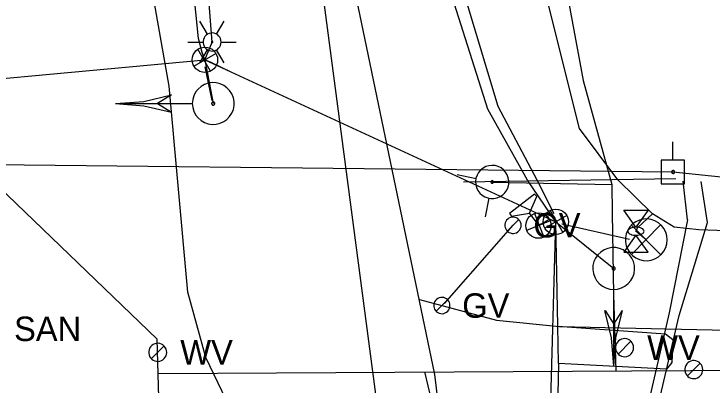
# Model space of a CAD drawing. Extents: x 596028 to 606371, y 330010 to 403088.
# Drawn here: x 605019.8 to 605129.8, y 338014.8 to 338073.3 of the extents above; entities that cross this region are included whole.
import ezdxf

# ---------------------------------------------------------------- set-up
doc = ezdxf.new("R2010")
doc.units = 0
for name, color, linetype in [('E_LTG', 7, 'Continuous'), ('E_LTG_CID', 7, 'Continuous'), ('E_SIG', 7, 'Continuous'), ('E_SIG_Conduit', 7, 'Continuous'), ('E_UTL_E_Bold', 7, 'Continuous'), ('E_UTL_E_UG', 7, 'Continuous'), ('E_UTL_EPowerPole', 7, 'Continuous'), ('E_UTL_FO_UG', 7, 'Continuous'), ('E_UTL_G', 7, 'Continuous'), ('E_UTL_G_UG', 7, 'Continuous'), ('E_UTL_Loop_UG', 7, 'Continuous'), ('E_UTL_Overhead', 7, 'Continuous'), ('E_UTL_SAN_MH', 7, 'Continuous'), ('E_UTL_SAN_UG', 7, 'Continuous'), ('E_UTL_TV_UG', 7, 'Continuous'), ('E_UTL_W', 7, 'Continuous'), ('E_UTL_W_UG', 7, 'Continuous'), ('E_UTL_WHydrant', 7, 'Continuous')]:
    doc.layers.add(name, color=color, linetype=linetype)

# ---------------------------------------------------------------- blocks, each defined once
blk = doc.blocks.new('_U321')
at = {"layer": 'E_SIG'}
for p, q in [((0, 6.1), (0, -6.1)), ((-6.09, 0.4), (6.1, 0.4))]:
    blk.add_line(p, q, dxfattribs=at)
blk.add_circle((0, 0.01), 6.1, dxfattribs=at)
blk = doc.blocks.new('_U322')
at = {"layer": 'E_SIG'}
for p, q in [((0, 6.1), (0, -6.1)), ((-6.09, 0.4), (6.1, 0.4))]:
    blk.add_line(p, q, dxfattribs=at)
blk.add_circle((0, 0.01), 6.1, dxfattribs=at)
blk = doc.blocks.new('_U310')
at = {"layer": 'E_SIG'}
for p, q in [((0, 6.1), (0, -6.1)), ((-6.09, 0.4), (6.1, 0.4))]:
    blk.add_line(p, q, dxfattribs=at)
blk.add_circle((0, 0.01), 6.1, dxfattribs=at)

msp = doc.modelspace()

# ---------------------------------------------------------------- linework, layer by layer
at = {"layer": 'E_LTG'}
for points in [[(605050.29, 338070.16), (605049.09, 338072.22)], [(605051.71, 338070.16), (605052.91, 338072.22)], [(605052.43, 338068.92), (605052.4, 338069.19), (605052.33, 338069.45), (605052.2, 338069.7), (605052.03, 338069.91), (605051.83, 338070.09), (605051.59, 338070.22), (605051.34, 338070.31), (605051.07, 338070.35), (605050.8, 338070.34), (605050.53, 338070.27), (605050.29, 338070.16), (605050.06, 338070), (605049.88, 338069.81), (605049.73, 338069.58), (605049.63, 338069.33), (605049.58, 338069.06), (605049.58, 338068.79), (605049.63, 338068.52), (605049.73, 338068.27), (605049.88, 338068.04), (605050.06, 338067.84), (605050.29, 338067.69), (605050.53, 338067.57), (605050.8, 338067.51), (605051.07, 338067.5), (605051.34, 338067.54), (605051.59, 338067.62), (605051.83, 338067.76), (605052.03, 338067.94), (605052.2, 338068.15), (605052.33, 338068.39), (605052.4, 338068.65), (605052.43, 338068.92)], [(605052.43, 338068.92), (605052.4, 338069.19), (605052.33, 338069.45), (605052.2, 338069.7), (605052.03, 338069.91), (605051.83, 338070.09), (605051.59, 338070.22), (605051.34, 338070.31), (605051.07, 338070.35), (605050.8, 338070.34), (605050.53, 338070.27), (605050.29, 338070.16), (605050.06, 338070), (605049.88, 338069.81), (605049.73, 338069.58), (605049.63, 338069.33), (605049.58, 338069.06), (605049.58, 338068.79), (605049.63, 338068.52), (605049.73, 338068.27), (605049.88, 338068.04), (605050.06, 338067.84), (605050.29, 338067.69), (605050.53, 338067.57), (605050.8, 338067.51), (605051.07, 338067.5), (605051.34, 338067.54), (605051.59, 338067.62), (605051.83, 338067.76), (605052.03, 338067.94), (605052.2, 338068.15), (605052.33, 338068.39), (605052.4, 338068.65), (605052.43, 338068.92)], [(605052.43, 338068.92), (605052.4, 338069.19), (605052.33, 338069.45), (605052.2, 338069.7), (605052.03, 338069.91), (605051.83, 338070.09), (605051.59, 338070.22), (605051.34, 338070.31), (605051.07, 338070.35), (605050.8, 338070.34), (605050.53, 338070.27), (605050.29, 338070.16), (605050.06, 338070), (605049.88, 338069.81), (605049.73, 338069.58), (605049.63, 338069.33), (605049.58, 338069.06), (605049.58, 338068.79), (605049.63, 338068.52), (605049.73, 338068.27), (605049.88, 338068.04), (605050.06, 338067.84), (605050.29, 338067.69), (605050.53, 338067.57), (605050.8, 338067.51), (605051.07, 338067.5), (605051.34, 338067.54), (605051.59, 338067.62), (605051.83, 338067.76), (605052.03, 338067.94), (605052.2, 338068.15), (605052.33, 338068.39), (605052.4, 338068.65), (605052.43, 338068.92)], [(605047.19, 338068.92), (605049.57, 338068.92)], [(605051.12, 338068.92), (605051.12, 338068.95), (605051.11, 338068.97), (605051.1, 338068.99), (605051.09, 338069.01), (605051.07, 338069.02), (605051.05, 338069.03), (605051.03, 338069.04), (605051.01, 338069.04), (605050.98, 338069.04), (605050.96, 338069.04), (605050.94, 338069.03), (605050.92, 338069.01), (605050.91, 338069), (605050.89, 338068.98), (605050.89, 338068.96), (605050.88, 338068.94), (605050.88, 338068.91), (605050.89, 338068.89), (605050.89, 338068.87), (605050.91, 338068.85), (605050.92, 338068.83), (605050.94, 338068.82), (605050.96, 338068.81), (605050.98, 338068.81), (605051.01, 338068.8), (605051.03, 338068.81), (605051.05, 338068.82), (605051.07, 338068.83), (605051.09, 338068.84), (605051.1, 338068.86), (605051.11, 338068.88), (605051.12, 338068.9), (605051.12, 338068.92)], [(605052.43, 338068.92), (605054.81, 338068.92)], [(605049.09, 338065.62), (605050.29, 338067.69)], [(605052.91, 338065.62), (605051.71, 338067.69)]]:
    msp.add_lwpolyline(points, dxfattribs=at)
at = {"layer": 'E_LTG_CID'}
for points in [[(605051, 338068.92), (605048.82, 338097.26), (605044.44, 338129.66), (605035.18, 338175.44)], [(605049.87, 338066.12), (605051, 338068.92)]]:
    msp.add_lwpolyline(points, dxfattribs=at)
at = {"layer": 'E_SIG'}
msp.add_line((605102.53, 338040.01), (605101.06, 338041.91), dxfattribs=at)
for points in [[(605047.88, 338059.21), (605047.94, 338058.59), (605048.12, 338057.99), (605048.4, 338057.43), (605048.79, 338056.94), (605049.26, 338056.53), (605049.81, 338056.21), (605050.4, 338056.01), (605051.02, 338055.92), (605051.65, 338055.95), (605052.26, 338056.1), (605052.83, 338056.36), (605053.34, 338056.72), (605053.77, 338057.17), (605054.11, 338057.7), (605054.35, 338058.28), (605054.46, 338058.9), (605054.46, 338059.53), (605054.35, 338060.14), (605054.11, 338060.73), (605053.77, 338061.25), (605053.34, 338061.71), (605052.83, 338062.07), (605052.26, 338062.33), (605051.65, 338062.48), (605051.02, 338062.51), (605050.4, 338062.42), (605049.81, 338062.22), (605049.26, 338061.9), (605048.79, 338061.49), (605048.4, 338061), (605048.12, 338060.44), (605047.94, 338059.84), (605047.88, 338059.21)], [(605035.78, 338059.21), (605040.23, 338059.56), (605044.58, 338060.59)], [(605044.58, 338060.59), (605042.38, 338059.22)], [(605035.78, 338059.22), (605047.82, 338059.22)], [(605035.78, 338059.21), (605040.23, 338058.87), (605044.58, 338057.84)], [(605042.38, 338059.22), (605044.58, 338057.84)], [(605050.93, 338059.21), (605050.93, 338059.17), (605050.94, 338059.12), (605050.97, 338059.08), (605051, 338059.04), (605051.03, 338059.01), (605051.07, 338058.98), (605051.12, 338058.97), (605051.17, 338058.96), (605051.22, 338058.96), (605051.26, 338058.98), (605051.31, 338059), (605051.34, 338059.02), (605051.38, 338059.06), (605051.4, 338059.1), (605051.42, 338059.14), (605051.43, 338059.19), (605051.43, 338059.24), (605051.42, 338059.29), (605051.4, 338059.33), (605051.38, 338059.37), (605051.34, 338059.41), (605051.31, 338059.43), (605051.26, 338059.45), (605051.22, 338059.46), (605051.17, 338059.47), (605051.12, 338059.46), (605051.07, 338059.44), (605051.03, 338059.42), (605051, 338059.39), (605050.97, 338059.35), (605050.94, 338059.31), (605050.93, 338059.26), (605050.93, 338059.21)], [(605122.78, 338037.72), (605122.72, 338038.35), (605122.54, 338038.95), (605122.26, 338039.51), (605121.87, 338040), (605121.39, 338040.41), (605120.85, 338040.73), (605120.26, 338040.93), (605119.64, 338041.02), (605119.01, 338040.99), (605118.4, 338040.84), (605117.83, 338040.58), (605117.32, 338040.22), (605116.89, 338039.76), (605116.55, 338039.24), (605116.31, 338038.65), (605116.19, 338038.04), (605116.19, 338037.41), (605116.31, 338036.79), (605116.55, 338036.21), (605116.89, 338035.68), (605117.32, 338035.23), (605117.83, 338034.87), (605118.4, 338034.61), (605119.01, 338034.46), (605119.64, 338034.43), (605120.26, 338034.52), (605120.85, 338034.72), (605121.39, 338035.04), (605121.87, 338035.45), (605122.26, 338035.94), (605122.54, 338036.5), (605122.72, 338037.1), (605122.78, 338037.72)], [(605121.74, 338040.06), (605117.13, 338035.4)], [(605117.13, 338040.01), (605121.78, 338035.36)], [(605114.34, 338029.9), (605114.96, 338029.96), (605115.57, 338030.14), (605116.12, 338030.43), (605116.62, 338030.81), (605117.03, 338031.29), (605117.34, 338031.83), (605117.55, 338032.43), (605117.64, 338033.05), (605117.61, 338033.67), (605117.46, 338034.28), (605117.2, 338034.85), (605116.83, 338035.36), (605116.38, 338035.8), (605115.85, 338036.14), (605115.27, 338036.37), (605114.65, 338036.49), (605114.03, 338036.49), (605113.41, 338036.37), (605112.83, 338036.14), (605112.3, 338035.8), (605111.85, 338035.36), (605111.48, 338034.85), (605111.22, 338034.28), (605111.07, 338033.67), (605111.04, 338033.05), (605111.13, 338032.43), (605111.34, 338031.83), (605111.65, 338031.29), (605112.06, 338030.81), (605112.56, 338030.43), (605113.11, 338030.14), (605113.71, 338029.96), (605114.34, 338029.9)], [(605114.34, 338032.95), (605114.39, 338032.96), (605114.43, 338032.97), (605114.48, 338032.99), (605114.51, 338033.02), (605114.54, 338033.06), (605114.57, 338033.1), (605114.58, 338033.14), (605114.59, 338033.19), (605114.59, 338033.24), (605114.58, 338033.29), (605114.56, 338033.33), (605114.53, 338033.37), (605114.5, 338033.4), (605114.45, 338033.43), (605114.41, 338033.45), (605114.36, 338033.45), (605114.32, 338033.45), (605114.27, 338033.45), (605114.22, 338033.43), (605114.18, 338033.4), (605114.15, 338033.37), (605114.12, 338033.33), (605114.1, 338033.29), (605114.09, 338033.24), (605114.09, 338033.19), (605114.09, 338033.14), (605114.11, 338033.1), (605114.13, 338033.06), (605114.17, 338033.02), (605114.2, 338032.99), (605114.25, 338032.97), (605114.29, 338032.96), (605114.34, 338032.95)], [(605114.34, 338017.8), (605114.34, 338029.84)], [(605114.34, 338017.8), (605113.99, 338022.26), (605112.96, 338026.6)], [(605112.97, 338026.6), (605114.34, 338024.4)], [(605114.34, 338017.8), (605114.69, 338022.26), (605115.71, 338026.6)], [(605114.34, 338024.4), (605115.72, 338026.6)]]:
    msp.add_lwpolyline(points, dxfattribs=at)
msp.add_lwpolyline([(605102.19, 338044.53), (605101.87, 338044.94), (605097.92, 338041.87), (605098.24, 338041.46), (605101.06, 338041.91)], close=True, dxfattribs=at)
at = {"layer": 'E_SIG_Conduit'}
for points in [[(605049.87, 338066.12), (605049.43, 338067.28), (605048.84, 338069.45), (605047.99, 338077.82), (605044.16, 338106.9), (605044.15, 338107.5)], [(604986.64, 338059.22), (604991.82, 338060.74), (605049.87, 338066.12), (605105.21, 338040.56)], [(605054.12, 338064.11), (605050.87, 338065.67), (605049.87, 338066.12)], [(605049.87, 338066.12), (605051.18, 338059.21)], [(605049.87, 338065), (605050.97, 338059.72)], [(605105.21, 338040.56), (605104.15, 338040.93), (605102.47, 338039.96)], [(605103.44, 337976.83), (605105.21, 338040.56)]]:
    msp.add_lwpolyline(points, dxfattribs=at)
at = {"layer": 'E_UTL_E_Bold'}
for points in [[(605115.94, 338042.38), (605119.76, 338042.38)], [(605117.85, 338039.72), (605115.94, 338042.38)], [(605119.76, 338042.38), (605117.85, 338039.72)], [(605119.12, 338039.08), (605119.1, 338039.2), (605119.03, 338039.32), (605118.92, 338039.43), (605118.77, 338039.52), (605118.59, 338039.6), (605118.38, 338039.66), (605118.15, 338039.7), (605117.91, 338039.72), (605117.67, 338039.71), (605117.43, 338039.68), (605117.21, 338039.63), (605117.02, 338039.56), (605116.85, 338039.48), (605116.72, 338039.37), (605116.63, 338039.26), (605116.59, 338039.14), (605116.59, 338039.02), (605116.63, 338038.9), (605116.72, 338038.79), (605116.85, 338038.69), (605117.02, 338038.6), (605117.21, 338038.53), (605117.43, 338038.48), (605117.67, 338038.46), (605117.91, 338038.45), (605118.15, 338038.47), (605118.38, 338038.51), (605118.59, 338038.57), (605118.77, 338038.65), (605118.92, 338038.74), (605119.03, 338038.85), (605119.1, 338038.96), (605119.12, 338039.08)], [(605117.85, 338038.45), (605115.94, 338035.78)], [(605119.76, 338035.78), (605117.85, 338038.45)], [(605115.94, 338035.78), (605119.76, 338035.78)]]:
    msp.add_lwpolyline(points, dxfattribs=at)
at = {"layer": 'E_UTL_E_UG'}
for points in [[(605213.1, 338038.79), (605193.26, 338037.99), (605160.59, 338038.08), (605127.76, 338039.3), (605123.89, 338039.74), (605120.48, 338041.84), (605114.99, 338047.19), (605108.92, 338055.3), (605099.44, 338093.33), (605096.13, 338115.73), (605086.65, 338141.8)], [(605061.54, 337888.91), (605059.04, 337917.06), (605057.57, 337942.06), (605056.67, 337966.94), (605055.22, 337996.91), (605055.37, 338007.21), (605054.55, 338009.74), (605050.03, 338019.17), (605047.17, 338029.49), (605044.23, 338061.96), (605036.53, 338105.43), (605031.55, 338127.51)], [(605105.21, 338040.56), (605100.75, 338047.14), (605094.5, 338058.34), (605088.14, 338078.4), (605082.12, 338099.1)], [(605090.63, 338046.89), (605124.15, 338047.38)], [(605119.48, 338037.72), (605117.85, 338039.08), (605118.15, 338039.68), (605120.48, 338041.84)], [(605105.21, 338040.56), (605114.34, 338033.2)], [(605106.18, 338040.24), (605116.81, 338037.82)]]:
    msp.add_lwpolyline(points, dxfattribs=at)
at = {"layer": 'E_UTL_EPowerPole'}
for points in [[(605123.69, 338050.26), (605123.69, 338053.17)], [(605125.53, 338050.26), (605121.85, 338050.26)], [(605121.85, 338050.26), (605121.85, 338046.57)], [(605125.53, 338046.57), (605125.53, 338050.26)], [(605123.96, 338048.42), (605123.95, 338048.46), (605123.94, 338048.51), (605123.92, 338048.55), (605123.89, 338048.58), (605123.86, 338048.61), (605123.82, 338048.63), (605123.78, 338048.65), (605123.73, 338048.65), (605123.69, 338048.65), (605123.64, 338048.64), (605123.6, 338048.62), (605123.56, 338048.6), (605123.53, 338048.56), (605123.51, 338048.53), (605123.49, 338048.48), (605123.48, 338048.44), (605123.48, 338048.39), (605123.49, 338048.35), (605123.51, 338048.31), (605123.53, 338048.27), (605123.56, 338048.24), (605123.6, 338048.21), (605123.64, 338048.19), (605123.69, 338048.18), (605123.73, 338048.18), (605123.78, 338048.19), (605123.82, 338048.2), (605123.86, 338048.22), (605123.89, 338048.25), (605123.92, 338048.29), (605123.94, 338048.33), (605123.95, 338048.37), (605123.96, 338048.42)], [(605121.85, 338046.57), (605125.53, 338046.57)]]:
    msp.add_lwpolyline(points, dxfattribs=at)
at = {"layer": 'E_UTL_FO_UG'}
msp.add_lwpolyline([(605104.97, 338041.81), (605102.26, 338047.12), (605096.12, 338058.75), (605091.05, 338075.5), (605085.86, 338096.48), (605078.31, 338138.32), (605071.34, 338178.54)], dxfattribs=at)
at = {"layer": 'E_UTL_G'}
for points in [[(605099.74, 338040.01), (605099.72, 338040.26), (605099.65, 338040.49), (605099.54, 338040.71), (605099.39, 338040.9), (605099.2, 338041.06), (605098.99, 338041.18), (605098.76, 338041.26), (605098.52, 338041.3), (605098.28, 338041.28), (605098.04, 338041.23), (605097.82, 338041.13), (605097.62, 338040.98), (605097.45, 338040.81), (605097.32, 338040.6), (605097.23, 338040.38), (605097.18, 338040.14), (605097.18, 338039.89), (605097.23, 338039.65), (605097.32, 338039.43), (605097.45, 338039.22), (605097.62, 338039.04), (605097.82, 338038.9), (605098.04, 338038.8), (605098.28, 338038.74), (605098.52, 338038.73), (605098.76, 338038.77), (605098.99, 338038.85), (605099.2, 338038.97), (605099.39, 338039.13), (605099.54, 338039.32), (605099.65, 338039.54), (605099.72, 338039.77), (605099.74, 338040.01)], [(605097.55, 338039.11), (605099.37, 338040.92)], [(605088.52, 338027.35), (605088.5, 338027.6), (605088.43, 338027.83), (605088.32, 338028.05), (605088.17, 338028.24), (605087.98, 338028.4), (605087.77, 338028.52), (605087.54, 338028.6), (605087.3, 338028.64), (605087.06, 338028.62), (605086.82, 338028.57), (605086.6, 338028.47), (605086.4, 338028.32), (605086.23, 338028.15), (605086.1, 338027.94), (605086.01, 338027.72), (605085.96, 338027.48), (605085.96, 338027.23), (605086.01, 338026.99), (605086.1, 338026.77), (605086.23, 338026.56), (605086.4, 338026.38), (605086.6, 338026.24), (605086.82, 338026.14), (605087.06, 338026.08), (605087.3, 338026.07), (605087.54, 338026.11), (605087.77, 338026.19), (605087.98, 338026.31), (605088.17, 338026.47), (605088.32, 338026.66), (605088.43, 338026.88), (605088.5, 338027.11), (605088.52, 338027.35)], [(605086.33, 338026.45), (605088.15, 338028.26)]]:
    msp.add_lwpolyline(points, dxfattribs=at)
at = {"layer": 'E_UTL_G_UG'}
for points in [[(605086.15, 338016.47), (605063.85, 338123.62)], [(605087.65, 338027.67), (605098.46, 338040.01)], [(605083.69, 338028.31), (605095.84, 338025.04), (605105.78, 338024.04), (605137.08, 338023.35), (605163.59, 338023.06), (605199.57, 338022.47), (605219.34, 338022.34), (605251.3, 338021.16), (605273.24, 338020.67), (605273.13, 338018.63), (605271.95, 338001.54), (605271.48, 337975.45), (605263.55, 337975.89), (605249.57, 337976.22), (605249.24, 337976.39), (605249.26, 337972.53)], [(605094.31, 337912.06), (605093.27, 337929.44), (605091.82, 337965.53), (605088.93, 337993.67), (605086.15, 338016.47)]]:
    msp.add_lwpolyline(points, dxfattribs=at)
at = {"layer": 'E_UTL_Loop_UG'}
msp.add_line((605105.64, 338018.24), (605105.53, 338013.45), dxfattribs=at)
msp.add_lwpolyline([(605105.53, 338024.12), (605105.21, 338040.56)], dxfattribs=at)
msp.add_lwpolyline([(605105.53, 338024.12), (605122.53, 338022.9), (605123.65, 338021.99), (605123.53, 338018.36), (605122.64, 338017.3), (605105.64, 338018.24)], close=True, dxfattribs=at)
at = {"layer": 'E_UTL_Overhead'}
msp.add_lwpolyline([(604103.64, 338065.21), (604129.71, 338064.26), (604269.62, 338062.62), (604344.53, 338119.28), (604560.83, 338082.73), (604641.4, 338068.29), (604696.28, 338059.45), (604715.56, 338054.88), (604786.57, 338054.03), (604829.08, 338053.72), (604872.92, 338052.19), (604977.47, 338050.01), (605123.72, 338048.42), (605215.39, 338038.9)], dxfattribs=at)
at = {"layer": 'E_UTL_SAN_UG'}
msp.add_line((605080.42, 337985.92), (605067.64, 338083.08), dxfattribs=at)
at = {"layer": 'E_UTL_TV_UG'}
for points in [[(605108.19, 337942.8), (605108.43, 337954.92), (605110.98, 337973.85), (605116.8, 337998.64), (605123.14, 338026.19), (605126.02, 338040.87), (605126, 338040.9), (605125.28, 338046.95)], [(605110.21, 337942.94), (605110.1, 337955.25), (605112.87, 337973.35), (605118.22, 337998.07), (605124.68, 338025.8), (605129.14, 338040.47), (605128.12, 338046.92)]]:
    msp.add_lwpolyline(points, dxfattribs=at)
at = {"layer": 'E_UTL_W'}
for points in [[(605043.85, 338019.97), (605043.82, 338020.24), (605043.74, 338020.5), (605043.62, 338020.75), (605043.45, 338020.96), (605043.25, 338021.14), (605043.01, 338021.27), (605042.76, 338021.36), (605042.49, 338021.4), (605042.22, 338021.39), (605041.95, 338021.32), (605041.71, 338021.21), (605041.49, 338021.05), (605041.3, 338020.86), (605041.15, 338020.63), (605041.05, 338020.38), (605041, 338020.11), (605041, 338019.84), (605041.05, 338019.57), (605041.15, 338019.32), (605041.3, 338019.09), (605041.49, 338018.9), (605041.71, 338018.74), (605041.95, 338018.63), (605042.22, 338018.56), (605042.49, 338018.55), (605042.76, 338018.59), (605043.01, 338018.68), (605043.25, 338018.81), (605043.45, 338018.99), (605043.62, 338019.2), (605043.74, 338019.44), (605043.82, 338019.7), (605043.85, 338019.97)], [(605117.48, 338020.71), (605117.45, 338020.98), (605117.38, 338021.24), (605117.25, 338021.48), (605117.09, 338021.7), (605116.88, 338021.87), (605116.65, 338022.01), (605116.39, 338022.1), (605116.12, 338022.14), (605115.85, 338022.12), (605115.59, 338022.06), (605115.34, 338021.95), (605115.12, 338021.79), (605114.93, 338021.59), (605114.79, 338021.36), (605114.69, 338021.11), (605114.63, 338020.85), (605114.63, 338020.58), (605114.69, 338020.31), (605114.79, 338020.06), (605114.93, 338019.83), (605115.12, 338019.63), (605115.34, 338019.48), (605115.59, 338019.36), (605115.85, 338019.3), (605116.12, 338019.29), (605116.39, 338019.33), (605116.65, 338019.41), (605116.88, 338019.55), (605117.09, 338019.73), (605117.25, 338019.94), (605117.38, 338020.18), (605117.45, 338020.44), (605117.48, 338020.71)], [(605115.05, 338019.7), (605117.06, 338021.72)], [(605041.41, 338018.97), (605043.43, 338020.98)], [(605128.4, 338017.26), (605128.37, 338017.53), (605128.29, 338017.79), (605128.17, 338018.03), (605128, 338018.24), (605127.8, 338018.42), (605127.56, 338018.55), (605127.31, 338018.64), (605127.04, 338018.68), (605126.77, 338018.67), (605126.5, 338018.6), (605126.26, 338018.49), (605126.04, 338018.33), (605125.85, 338018.14), (605125.7, 338017.91), (605125.6, 338017.66), (605125.55, 338017.39), (605125.55, 338017.12), (605125.6, 338016.85), (605125.7, 338016.6), (605125.85, 338016.37), (605126.04, 338016.18), (605126.26, 338016.02), (605126.5, 338015.91), (605126.77, 338015.84), (605127.04, 338015.83), (605127.31, 338015.87), (605127.56, 338015.96), (605127.8, 338016.09), (605128, 338016.27), (605128.17, 338016.48), (605128.29, 338016.73), (605128.37, 338016.99), (605128.4, 338017.26)], [(605125.96, 338016.25), (605127.98, 338018.26)]]:
    msp.add_lwpolyline(points, dxfattribs=at)
at = {"layer": 'E_UTL_W_UG'}
for points in [[(605092.03, 338144.65), (605104.07, 338092.4), (605109.53, 338062.87), (605114.02, 338046.46), (605114.08, 338041.92), (605114.33, 338029.1)], [(604992.29, 338070.15), (605042.36, 338022.05)], [(605095.18, 338046.84), (605114.02, 338046.46)], [(605114.33, 338029.1), (605114.7, 338017.06)], [(605043.78, 337972.37), (605042.36, 338022.05)], [(605042.51, 338016.66), (605219.84, 338017.65)], [(605095.04, 337972.75), (605084.56, 338016.9)]]:
    msp.add_lwpolyline(points, dxfattribs=at)
at = {"layer": 'E_UTL_WHydrant'}
for points in [[(605093.73, 338049.03), (605093.34, 338048.72), (605093.02, 338048.34), (605092.78, 338047.9), (605092.62, 338047.43), (605092.56, 338046.93), (605092.59, 338046.44), (605092.71, 338045.95), (605092.93, 338045.5), (605093.22, 338045.1), (605093.59, 338044.76), (605094.01, 338044.5), (605094.48, 338044.32), (605094.97, 338044.23), (605095.46, 338044.24), (605095.95, 338044.34), (605096.41, 338044.53), (605096.83, 338044.8), (605097.19, 338045.15), (605097.47, 338045.56), (605097.67, 338046.02), (605097.78, 338046.51), (605097.8, 338047), (605097.72, 338047.5), (605097.55, 338047.97), (605097.3, 338048.39), (605096.96, 338048.77), (605096.57, 338049.07), (605096.12, 338049.29), (605095.64, 338049.43), (605095.14, 338049.47), (605094.65, 338049.41), (605094.17, 338049.27), (605093.73, 338049.03)], [(605092.64, 338047.36), (605089.67, 338047.97)], [(605095.07, 338047.01), (605095.04, 338046.99), (605095.01, 338046.96), (605095, 338046.92), (605094.98, 338046.89), (605094.98, 338046.85), (605094.98, 338046.81), (605094.99, 338046.78), (605095.01, 338046.74), (605095.03, 338046.71), (605095.06, 338046.68), (605095.09, 338046.66), (605095.13, 338046.65), (605095.16, 338046.64), (605095.2, 338046.64), (605095.24, 338046.65), (605095.27, 338046.67), (605095.31, 338046.69), (605095.33, 338046.71), (605095.35, 338046.75), (605095.37, 338046.78), (605095.38, 338046.82), (605095.38, 338046.86), (605095.37, 338046.89), (605095.36, 338046.93), (605095.34, 338046.96), (605095.32, 338046.99), (605095.29, 338047.01), (605095.25, 338047.03), (605095.22, 338047.04), (605095.18, 338047.04), (605095.14, 338047.04), (605095.1, 338047.03), (605095.07, 338047.01)], [(605094.66, 338044.3), (605094.06, 338041.33)]]:
    msp.add_lwpolyline(points, dxfattribs=at)

# ---------------------------------------------------------------- block references
at = {"layer": 'E_SIG', "xscale": 0.32808333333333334, "yscale": 0.3280833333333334, "rotation": -68.24989502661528}
msp.add_blockref('_U310', (605102.47, 338039.96), dxfattribs=at)
at = {"layer": 'E_SIG_Conduit', "xscale": 0.32808333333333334, "yscale": 0.32808333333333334}
for name, p, rotation in [('_U321', (605049.87, 338066.12), 120.03254714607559), ('_U322', (605105.21, 338040.56), -60.197503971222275)]:
    msp.add_blockref(name, p, dxfattribs=dict(at, rotation=rotation))

# ---------------------------------------------------------------- texts
at = {"layer": 'E_UTL_G'}
for p in [(605101.67, 338038.09), (605090.45, 338025.43)]:
    msp.add_text('GV', height=3.85, dxfattribs=at).set_placement(p)
at = {"layer": 'E_UTL_SAN_MH'}
msp.add_text('SAN', height=3.849, dxfattribs=at).set_placement((605019.77, 338021.76))
at = {"layer": 'E_UTL_W'}
for p in [(605119.62, 338018.79), (605045.98, 338018.05)]:
    msp.add_text('WV', height=3.85, dxfattribs=at).set_placement(p)

doc.saveas('drawing.dxf')
